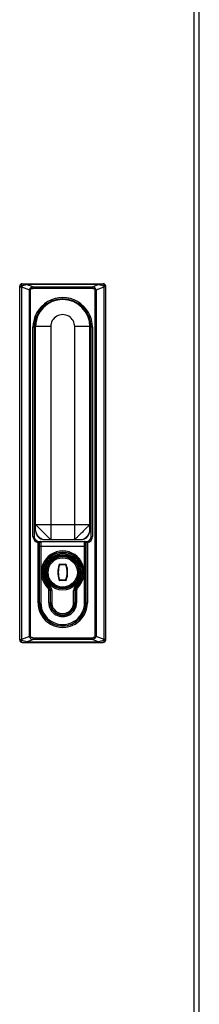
# Model space of a CAD drawing. Header units: millimetres. Extents: x 1117 to 38156, y -1945 to 7303.
# Tile 768 of 831: x 29438 to 29509, y 5192 to 5582. Entities that reach past the tile are written whole.
import ezdxf

# ---------------------------------------------------------------- set-up
doc = ezdxf.new("R2010")
doc.units = ezdxf.units.MM

msp = doc.modelspace()

# ---------------------------------------------------------------- linework, layer by layer
at = {"color": 7, "linetype": 'Continuous'}
for p, q in [((29507.016, 4856.338), (29507.016, 5956.338)), ((29509.016, 4856.338), (29509.016, 5956.338)), ((29438.016, 5336.338), (29438.016, 5476.338)), ((29438.016, 5476.139), (29438.665, 5476.139)), ((29438.665, 5476.139), (29438.665, 5336.537)), ((29438.665, 5476.139), (29441.846, 5474.946)), ((29439.016, 5477.338), (29471.016, 5477.338)), ((29440.722, 5477.338), (29440.722, 5477.045)), ((29469.31, 5477.045), (29440.722, 5477.045)), ((29443.16, 5476.131), (29440.722, 5477.045)), ((29441.846, 5474.946), (29442.197, 5474.946)), ((29441.846, 5337.73), (29441.846, 5474.946)), ((29442.197, 5474.946), (29442.197, 5337.73)), ((29443.16, 5476.131), (29466.872, 5476.131)), ((29443.16, 5476.131), (29443.16, 5475.423)), ((29466.872, 5475.423), (29443.16, 5475.423)), ((29469.31, 5477.045), (29466.872, 5476.131)), ((29466.872, 5475.423), (29466.872, 5476.131)), ((29468.186, 5474.946), (29467.835, 5474.946)), ((29467.835, 5337.73), (29467.835, 5474.946)), ((29468.186, 5474.946), (29471.367, 5476.139)), ((29468.186, 5474.946), (29468.186, 5337.73)), ((29469.31, 5477.338), (29469.31, 5477.045)), ((29472.016, 5476.139), (29471.367, 5476.139)), ((29471.367, 5336.537), (29471.367, 5476.139)), ((29472.016, 5336.338), (29472.016, 5476.338)), ((29443.766, 5460.088), (29443.266, 5460.088)), ((29443.266, 5377.337), (29443.266, 5460.088)), ((29443.766, 5460.088), (29443.766, 5377.338)), ((29450.266, 5460.338), (29444.266, 5460.338)), ((29444.266, 5379.695), (29444.266, 5460.338)), ((29450.266, 5460.337), (29450.266, 5376.088)), ((29465.766, 5460.338), (29459.766, 5460.338)), ((29459.766, 5376.088), (29459.766, 5460.338)), ((29465.766, 5379.695), (29465.766, 5460.338)), ((29466.766, 5460.088), (29466.266, 5460.088)), ((29466.266, 5377.338), (29466.266, 5460.088)), ((29466.766, 5460.088), (29466.766, 5377.338)), ((29443.766, 5396.64), (29444.266, 5396.64)), ((29444.266, 5393.768), (29443.766, 5393.768)), ((29465.766, 5396.64), (29466.266, 5396.64)), ((29466.266, 5393.768), (29465.766, 5393.768)), ((29443.766, 5386.864), (29444.266, 5386.864)), ((29465.766, 5386.864), (29466.266, 5386.864)), ((29444.266, 5382.088), (29465.766, 5382.088)), ((29443.266, 5377.338), (29443.766, 5377.338)), ((29466.266, 5377.338), (29466.766, 5377.338)), ((29445.266, 5351.088), (29445.266, 5374.888)), ((29445.766, 5375.338), (29464.266, 5375.338)), ((29445.766, 5375.338), (29445.766, 5351.088)), ((29445.866, 5351.088), (29445.866, 5374.838)), ((29446.366, 5375.338), (29446.366, 5351.088)), ((29447.892, 5376.088), (29462.14, 5376.088)), ((29463.666, 5351.088), (29463.666, 5375.338)), ((29464.166, 5351.088), (29464.166, 5374.838)), ((29464.266, 5351.088), (29464.266, 5375.338)), ((29464.766, 5374.888), (29464.766, 5351.088)), ((29464.166, 5373.338), (29445.866, 5373.338)), ((29453.91, 5366.288), (29456.122, 5366.288)), ((29453.91, 5366.288), (29453.91, 5366.088)), ((29456.122, 5366.088), (29453.91, 5366.088)), ((29456.122, 5366.088), (29456.122, 5366.288)), ((29456.502, 5366.011), (29456.312, 5365.95)), ((29449.556, 5357.517), (29449.906, 5357.874)), ((29453.53, 5360.164), (29453.72, 5360.226)), ((29453.91, 5360.088), (29456.122, 5360.088)), ((29453.91, 5360.088), (29453.91, 5359.888)), ((29456.122, 5359.888), (29453.91, 5359.888)), ((29456.122, 5359.888), (29456.122, 5360.088)), ((29460.476, 5357.517), (29460.126, 5357.874)), ((29449.416, 5357.375), (29449.066, 5357.017)), ((29450.016, 5355.946), (29449.516, 5355.946)), ((29449.516, 5351.088), (29449.516, 5355.946)), ((29450.016, 5355.946), (29450.016, 5351.088)), ((29450.716, 5355.946), (29450.216, 5355.946)), ((29450.216, 5351.088), (29450.216, 5355.946)), ((29450.716, 5355.946), (29450.716, 5351.088)), ((29459.816, 5355.946), (29459.316, 5355.946)), ((29459.316, 5351.088), (29459.316, 5355.946)), ((29459.816, 5355.946), (29459.816, 5351.088)), ((29460.516, 5355.946), (29460.016, 5355.946)), ((29460.016, 5351.088), (29460.016, 5355.946)), ((29460.516, 5355.946), (29460.516, 5351.088)), ((29460.616, 5357.375), (29460.966, 5357.017)), ((29445.266, 5351.088), (29445.766, 5351.088)), ((29445.866, 5351.088), (29446.366, 5351.088)), ((29449.516, 5351.088), (29450.016, 5351.088)), ((29450.216, 5351.088), (29450.716, 5351.088)), ((29459.316, 5351.088), (29459.816, 5351.088)), ((29460.016, 5351.088), (29460.516, 5351.088)), ((29463.666, 5351.088), (29464.166, 5351.088)), ((29464.266, 5351.088), (29464.766, 5351.088)), ((29438.016, 5336.537), (29438.665, 5336.537)), ((29441.846, 5337.73), (29438.665, 5336.537)), ((29439.016, 5335.338), (29471.016, 5335.338)), ((29440.722, 5335.631), (29443.16, 5336.545)), ((29440.722, 5335.631), (29469.31, 5335.631)), ((29440.722, 5335.338), (29440.722, 5335.631)), ((29441.846, 5337.73), (29442.197, 5337.73)), ((29443.16, 5337.252), (29466.872, 5337.252)), ((29443.16, 5337.252), (29443.16, 5336.545)), ((29466.872, 5336.545), (29443.16, 5336.545)), ((29466.872, 5336.545), (29466.872, 5337.252)), ((29466.872, 5336.545), (29469.31, 5335.631)), ((29468.186, 5337.73), (29467.835, 5337.73)), ((29471.367, 5336.537), (29468.186, 5337.73)), ((29469.31, 5335.338), (29469.31, 5335.631)), ((29472.016, 5336.537), (29471.367, 5336.537))]:
    msp.add_line(p, q, dxfattribs=at)
for points in [[(29444.266, 5379.695), (29444.364, 5378.854), (29444.64, 5378.059), (29445.072, 5377.382), (29445.649, 5376.823), (29446.343, 5376.411), (29447.152, 5376.159), (29447.892, 5376.088)], [(29462.14, 5376.088), (29462.89, 5376.161), (29463.696, 5376.415), (29464.389, 5376.828), (29464.964, 5377.387), (29465.396, 5378.068), (29465.671, 5378.864), (29465.766, 5379.695)]]:
    msp.add_lwpolyline(points, dxfattribs=at)
for radius in [7, 6.5, 6.3, 5.8]:
    msp.add_circle((29455.016, 5363.088), radius, dxfattribs=at)
for centre, radius, start, end in [((29439.016, 5476.338), 1, 89.99999, 180), ((29438.963, 5472.178), 4.342, 93.09658, 95.47799), ((29450.893, 5474.25), 12.373, 169.46087, 171.21914), ((29471.016, 5476.338), 1, 359.99997, 90), ((29468.159, 5476.351), 3.148, 2.95534, 5.35276), ((29459.128, 5474.248), 12.384, 8.78165, 10.53823), ((29455.016, 5460.088), 11.75, 359.99992, 180), ((29455.016, 5460.088), 11.25, 0, 180), ((29455.016, 5460.338), 10.75, 0, 179.99979), ((29455.016, 5460.338), 4.75, 359.99814, 180.00857), ((29445.766, 5377.338), 2.5, 180.00445, 258.46236), ((29445.766, 5377.338), 2, 180, 270), ((29464.266, 5377.338), 2, 270, 0), ((29464.266, 5377.338), 2.5, 281.5376, 359.99999), ((29446.366, 5374.838), 0.5, 90, 180.00025), ((29463.666, 5374.838), 0.5, 359.99975, 90), ((29455.016, 5363.088), 8.5, 314.427, 225.573), ((29455.016, 5363.088), 8, 314.427, 225.573), ((29455.016, 5363.088), 7.8, 314.427, 225.573), ((29455.016, 5363.088), 7.3, 314.427, 225.573), ((29462.516, 5363.088), 9.45, 161.97293, 198.02641), ((29462.516, 5363.088), 9.25, 161.97739, 198.02261), ((29453.91, 5365.888), 0.4, 89.9787, 161.87193), ((29453.91, 5365.888), 0.2, 90, 161.97739), ((29456.122, 5365.888), 0.4, 18.1027, 90), ((29456.122, 5365.888), 0.2, 18.02261, 90), ((29447.516, 5363.088), 9.25, 341.97739, 18.02261), ((29447.516, 5363.088), 9.45, 341.97384, 18.026), ((29448.016, 5355.946), 2.7, 359.99956, 45.573), ((29453.91, 5360.288), 0.4, 198.11236, 270), ((29453.91, 5360.288), 0.2, 198.02261, 270), ((29456.122, 5360.288), 0.2, 270, 341.97739), ((29456.122, 5360.288), 0.4, 269.97752, 341.89339), ((29462.016, 5355.946), 2.7, 134.427, 180.00044), ((29448.016, 5355.946), 1.5, 359.99784, 45.573), ((29448.016, 5355.946), 2, 0, 45.573), ((29448.016, 5355.946), 2.2, 0, 45.573), ((29462.016, 5355.946), 2.2, 134.427, 180), ((29462.016, 5355.946), 2, 134.427, 180), ((29462.016, 5355.946), 1.5, 134.427, 180.00215), ((29455.016, 5351.088), 9.75, 180, 0.00029), ((29455.016, 5351.088), 9.25, 180, 0), ((29455.016, 5351.088), 9.15, 180, 0), ((29455.016, 5351.088), 8.65, 179.99967, 0), ((29455.016, 5351.088), 5.5, 180, 0.00114), ((29455.016, 5351.088), 5, 180, 0), ((29455.016, 5351.088), 4.8, 180, 0), ((29455.016, 5351.088), 4.3, 179.99867, 0), ((29439.016, 5336.338), 1, 179.99997, 270), ((29450.904, 5338.427), 12.384, 188.78165, 190.53823), ((29441.873, 5336.325), 3.148, 182.95536, 185.35276), ((29471.016, 5336.338), 1, 270.00003, 0), ((29459.14, 5338.426), 12.373, 349.46058, 351.21885)]:
    msp.add_arc(centre, radius, start, end, dxfattribs=at)
for points, knots in [([(29438.016, 5476.338), (29438.016, 5476.357), (29438.067, 5476.403), (29438.242, 5476.461), (29438.416, 5476.487), (29438.549, 5476.499)], [0, 0, 0, 0, 0.1022097, 0.3026806, 1, 1, 1, 1]), ([(29439.016, 5477.338), (29438.979, 5477.338), (29438.886, 5477.263), (29438.776, 5476.982), (29438.739, 5476.713), (29438.729, 5476.513)], [0, 0, 0, 0, 0.1230202, 0.3413994, 1, 1, 1, 1]), ([(29438.729, 5476.513), (29438.892, 5476.56), (29439.554, 5476.748), (29440.219, 5476.923), (29440.722, 5477.045)], [0, 0, 0, 0, 0.2475817, 1, 1, 1, 1]), ([(29441.846, 5474.946), (29441.87, 5475.101), (29441.981, 5475.406), (29442.41, 5475.873), (29442.86, 5476.058), (29443.16, 5476.131)], [0, 0, 0, 0, 0.2527921, 0.5047237, 1, 1, 1, 1]), ([(29442.197, 5474.946), (29442.197, 5475.031), (29442.274, 5475.216), (29442.537, 5475.35), (29442.837, 5475.413), (29443.051, 5475.423), (29443.16, 5475.423)], [0, 0, 0, 0, 0.2177947, 0.4576125, 0.7221358, 1, 1, 1, 1]), ([(29468.186, 5474.946), (29468.162, 5475.101), (29468.05, 5475.406), (29467.622, 5475.874), (29467.172, 5476.059), (29466.872, 5476.131)], [0, 0, 0, 0, 0.2527996, 0.5047176, 1, 1, 1, 1]), ([(29466.872, 5475.423), (29466.981, 5475.423), (29467.195, 5475.413), (29467.495, 5475.35), (29467.758, 5475.216), (29467.835, 5475.031), (29467.835, 5474.946)], [0, 0, 0, 0, 0.2778907, 0.5424291, 0.7822424, 1, 1, 1, 1]), ([(29469.31, 5477.045), (29469.813, 5476.923), (29470.478, 5476.748), (29471.14, 5476.56), (29471.303, 5476.513)], [0, 0, 0, 0, 0.7524669, 1, 1, 1, 1]), ([(29471.016, 5477.338), (29471.1, 5477.338), (29471.251, 5477.04), (29471.278, 5476.816), (29471.294, 5476.644)], [0, 0, 0, 0, 0.3286901, 1, 1, 1, 1]), ([(29472.016, 5476.338), (29472.016, 5476.363), (29471.938, 5476.417), (29471.71, 5476.478), (29471.476, 5476.503), (29471.303, 5476.513)], [0, 0, 0, 0, 0.101612, 0.3092114, 1, 1, 1, 1]), ([(29444.266, 5382.088), (29444.266, 5382.079), (29444.293, 5382.057), (29444.328, 5382.006), (29444.403, 5381.93), (29444.499, 5381.825), (29444.623, 5381.696), (29444.836, 5381.474), (29445.158, 5381.143), (29445.601, 5380.691), (29446.107, 5380.179), (29446.656, 5379.625), (29447.229, 5379.051), (29447.803, 5378.478), (29448.357, 5377.928), (29448.869, 5377.423), (29449.321, 5376.98), (29449.652, 5376.658), (29449.874, 5376.445), (29450.004, 5376.321), (29450.108, 5376.225), (29450.184, 5376.151), (29450.233, 5376.113), (29450.257, 5376.088), (29450.266, 5376.088)], [0, 0, 0, 0, 0.0029416, 0.0106892, 0.0230626, 0.0399149, 0.0611136, 0.0864715, 0.1486746, 0.2241689, 0.3100922, 0.4032015, 0.4999687, 0.596737, 0.6898482, 0.7757775, 0.8512712, 0.91348, 0.938856, 0.9600818, 0.9769323, 0.989197, 0.9968187, 1, 1, 1, 1]), ([(29465.766, 5382.088), (29465.766, 5382.079), (29465.739, 5382.057), (29465.704, 5382.006), (29465.629, 5381.93), (29465.533, 5381.825), (29465.409, 5381.696), (29465.196, 5381.474), (29464.874, 5381.143), (29464.431, 5380.691), (29463.925, 5380.179), (29463.376, 5379.625), (29462.803, 5379.051), (29462.229, 5378.478), (29461.675, 5377.928), (29461.162, 5377.422), (29460.711, 5376.98), (29460.38, 5376.658), (29460.158, 5376.445), (29460.028, 5376.321), (29459.924, 5376.225), (29459.848, 5376.151), (29459.799, 5376.113), (29459.775, 5376.088), (29459.766, 5376.088)], [0, 0, 0, 0, 0.0029415, 0.0106892, 0.0230631, 0.0399159, 0.0611145, 0.0864726, 0.1486761, 0.2241754, 0.310104, 0.4032156, 0.4999858, 0.5967524, 0.6898586, 0.7757845, 0.8512754, 0.913482, 0.9388575, 0.9600833, 0.9769334, 0.9891962, 0.9968171, 1, 1, 1, 1]), ([(29444.266, 5379.695), (29444.266, 5379.497), (29444.342, 5379.073), (29444.664, 5378.209), (29445.405, 5377.218), (29446.397, 5376.48), (29447.263, 5376.156), (29447.691, 5376.088), (29447.892, 5376.088)], [0, 0, 0, 0, 0.1076685, 0.2312164, 0.4993579, 0.76734, 0.8905439, 1, 1, 1, 1]), ([(29462.14, 5376.088), (29462.341, 5376.088), (29462.768, 5376.156), (29463.635, 5376.479), (29464.434, 5377.073), (29465.076, 5377.825), (29465.459, 5378.444), (29465.688, 5379.074), (29465.766, 5379.498), (29465.766, 5379.695)], [0, 0, 0, 0, 0.1092557, 0.2324365, 0.5001773, 0.6372556, 0.7688248, 0.8928543, 1, 1, 1, 1]), ([(29445.766, 5375.338), (29445.75, 5375.321), (29445.59, 5375.164), (29445.422, 5375.015), (29445.266, 5374.888)], [0, 0, 0, 0, 0.1034376, 1, 1, 1, 1]), ([(29464.266, 5375.338), (29464.282, 5375.321), (29464.442, 5375.164), (29464.61, 5375.015), (29464.766, 5374.888)], [0, 0, 0, 0, 0.1034443, 1, 1, 1, 1]), ([(29453.72, 5365.95), (29453.721, 5365.954), (29453.688, 5365.954), (29453.662, 5365.973), (29453.597, 5365.989), (29453.554, 5366.005), (29453.53, 5366.012)], [0, 0, 0, 0, 0.0763098, 0.2928065, 0.6178098, 1, 1, 1, 1]), ([(29456.312, 5360.226), (29456.311, 5360.221), (29456.344, 5360.222), (29456.37, 5360.202), (29456.435, 5360.186), (29456.478, 5360.171), (29456.502, 5360.163)], [0, 0, 0, 0, 0.0763124, 0.2928081, 0.6178104, 1, 1, 1, 1]), ([(29438.016, 5336.338), (29438.016, 5336.312), (29438.095, 5336.258), (29438.322, 5336.196), (29438.556, 5336.172), (29438.729, 5336.162)], [0, 0, 0, 0, 0.1017655, 0.3096818, 1, 1, 1, 1]), ([(29440.722, 5335.631), (29440.219, 5335.752), (29439.554, 5335.928), (29438.892, 5336.115), (29438.729, 5336.162)], [0, 0, 0, 0, 0.7524669, 1, 1, 1, 1]), ([(29439.016, 5335.338), (29438.932, 5335.338), (29438.781, 5335.635), (29438.754, 5335.859), (29438.738, 5336.031)], [0, 0, 0, 0, 0.3286893, 1, 1, 1, 1]), ([(29441.846, 5337.73), (29441.87, 5337.574), (29441.982, 5337.27), (29442.41, 5336.802), (29442.86, 5336.617), (29443.16, 5336.545)], [0, 0, 0, 0, 0.2527996, 0.5047176, 1, 1, 1, 1]), ([(29443.16, 5337.252), (29443.051, 5337.252), (29442.837, 5337.262), (29442.537, 5337.325), (29442.274, 5337.46), (29442.197, 5337.644), (29442.197, 5337.73)], [0, 0, 0, 0, 0.2778907, 0.5424291, 0.7822424, 1, 1, 1, 1]), ([(29468.186, 5337.73), (29468.162, 5337.574), (29468.05, 5337.269), (29467.622, 5336.802), (29467.172, 5336.617), (29466.872, 5336.545)], [0, 0, 0, 0, 0.2527921, 0.5047237, 1, 1, 1, 1]), ([(29467.835, 5337.73), (29467.835, 5337.644), (29467.758, 5337.46), (29467.495, 5337.325), (29467.195, 5337.262), (29466.981, 5337.252), (29466.872, 5337.252)], [0, 0, 0, 0, 0.2177947, 0.4576125, 0.7221358, 1, 1, 1, 1]), ([(29471.303, 5336.162), (29471.14, 5336.115), (29470.478, 5335.927), (29469.813, 5335.752), (29469.31, 5335.631)], [0, 0, 0, 0, 0.2475819, 1, 1, 1, 1]), ([(29471.229, 5335.653), (29471.206, 5335.57), (29471.171, 5335.447), (29471.061, 5335.338), (29471.016, 5335.338)], [0, 0, 0, 0, 0.6540505, 1, 1, 1, 1]), ([(29471.303, 5336.162), (29471.301, 5336.118), (29471.288, 5335.947), (29471.262, 5335.776), (29471.229, 5335.653)], [0, 0, 0, 0, 0.2592222, 1, 1, 1, 1]), ([(29471.303, 5336.162), (29471.399, 5336.168), (29471.571, 5336.181), (29471.797, 5336.221), (29471.938, 5336.258), (29472.016, 5336.312), (29472.016, 5336.338)], [0, 0, 0, 0, 0.3823313, 0.6905369, 0.8978553, 1, 1, 1, 1])]:
    msp.add_open_spline(points, degree=3, knots=knots, dxfattribs=at)

doc.saveas('drawing.dxf')
